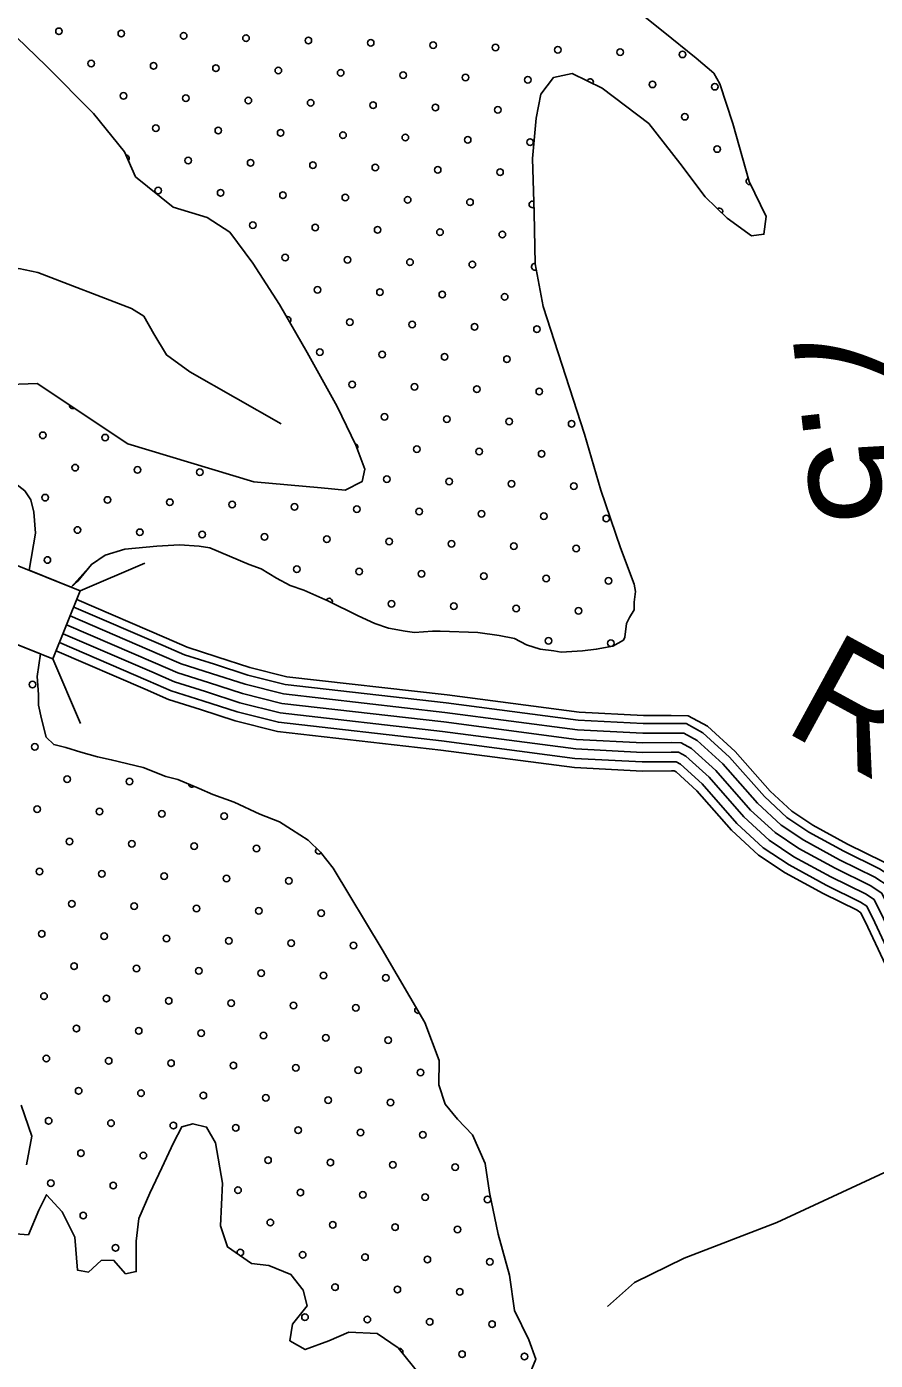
# Model space of a CAD drawing. Extents: x 1788175 to 1969470, y 584502 to 738744.
# Drawn here: x 1834530 to 1837274, y 706925 to 711238 of the extents above; entities that cross this region are included whole.
import ezdxf

# ---------------------------------------------------------------- set-up
doc = ezdxf.new("R2010")
doc.units = 0
for name, color, linetype in [('DESIGN - ROW - Right-of-Way and Easement Labels', 7, 'Continuous'), ('DESIGN - SCRATCH - User 1', 7, 'Continuous'), ('DESIGN - TRAFFIC CONTROL PERMANENT - Pavement Marking Text', 7, 'Continuous'), ('DESIGN - TRAFFIC CONTROL PERMANENT - Signalization', 7, 'Continuous'), ('DESIGN - TRANSPORTATION - Edge of Traveled Way', 7, 'Continuous'), ('SURVEY - CONTOURS - Index with Text', 7, 'Continuous'), ('SURVEY - DRAINAGE - Storm Sewer', 7, 'Continuous'), ('SURVEY - TRANSPORTATION - Roads', 7, 'Continuous')]:
    doc.layers.add(name, color=color, linetype=linetype)

msp = doc.modelspace()

# ---------------------------------------------------------------- linework, layer by layer
at = {"layer": 'DESIGN - SCRATCH - User 1'}
msp.add_line((1834438.6, 709263.7), (1834574.9, 709209.2), dxfattribs=at)
for points in [[(1834386.3, 711330.8), (1834464.9, 711235.5), (1834593, 711111.4), (1834746.7, 710957), (1834846.9, 710833.3), (1834881.6, 710752.7), (1835004.2, 710654.7), (1835113.7, 710621.1), (1835187, 710573.9), (1835261.5, 710472.7), (1835347.5, 710339.2), (1835437.1, 710183.7), (1835534.5, 710010), (1835594.5, 709885), (1835623.3, 709806.4), (1835614.7, 709766.5), (1835560.2, 709739.3), (1835482.3, 709746.4), (1835264.2, 709766), (1834857.6, 709888.5), (1834563.6, 710084.5), (1834446.1, 710079.6), (1834411.8, 710064.9), (1834246.2, 709918)], [(1836449.9, 709552.9), (1836386.2, 709739.1), (1836333.6, 709920.1), (1836199.9, 710332.7), (1836174.1, 710471.3), (1836170.7, 710635.5), (1836165.4, 710811.9), (1836177.5, 710941.9), (1836192.7, 711019.7), (1836233.5, 711073.2), (1836293.8, 711086.4), (1836391.1, 711038.9), (1836541.4, 710924.5), (1836641.5, 710796.8), (1836723.8, 710687.5), (1836794.8, 710618.3), (1836874, 710561.1), (1836914.1, 710566.5), (1836921, 710624.5), (1836866.7, 710737.4), (1836813.6, 710924.5), (1836771.6, 711053.3), (1836752.1, 711087.6), (1836694.8, 711136.5), (1836588.1, 711222.2), (1836524.9, 711273.2)], [(1834246.2, 709918), (1834181.5, 709864), (1834186.4, 709844.4), (1834196.2, 709824.8), (1834225.6, 709815), (1834264.8, 709805.2), (1834313.8, 709805.2), (1834362.8, 709805.2), (1834431.4, 709790.5), (1834480.3, 709770.9), (1834524.4, 709736.6), (1834544, 709707.2), (1834553.8, 709668), (1834558.7, 709599.4), (1834538.2, 709479.8)], [(1834538.2, 709479.8), (1834674.1, 709425.4), (1834740, 709499), (1834784.1, 709528.4), (1834847.8, 709548), (1834950.7, 709557.8), (1835024.2, 709562.7), (1835087.9, 709557.8), (1835122.2, 709552.9), (1835249.5, 709499), (1835288.7, 709484.3), (1835337.7, 709454.9), (1835381.8, 709430.4), (1835425.9, 709415.7), (1835504.3, 709381.4), (1835602.3, 709332.4), (1835656.2, 709307.9), (1835700.3, 709293.2), (1835754.2, 709283.4), (1835783.6, 709278.5), (1835842.4, 709283.4), (1835866.9, 709283.4), (1835989.4, 709278.5), (1836057.9, 709268.7), (1836106.9, 709258.9), (1836146.1, 709239.3), (1836190.2, 709224.6), (1836234.3, 709219.7), (1836258.8, 709214.8), (1836327.4, 709219.7), (1836371.5, 709224.6), (1836425.4, 709234.4), (1836459.7, 709254), (1836464.6, 709263.8), (1836469.5, 709307.9), (1836479.3, 709327.5), (1836494, 709352), (1836494, 709376.5), (1836498.9, 709410.8), (1836494, 709435.3), (1836449.9, 709552.9)], [(1834574.9, 709209.2), (1834563.6, 709136.4), (1834568.5, 709077.6), (1834568.5, 709043.4), (1834578.3, 708999.3), (1834593, 708940.5), (1834617.5, 708916), (1834656.7, 708906.2), (1834705.7, 708891.5), (1834759.6, 708876.8), (1834803.7, 708867), (1834906.6, 708842.5), (1834980.1, 708813.1), (1835019.3, 708803.3), (1835087.9, 708773.9), (1835132, 708754.3), (1835200.6, 708729.8), (1835283.8, 708690.6), (1835347.5, 708666.1), (1835386.7, 708641.6), (1835440.6, 708607.3), (1835479.8, 708568.1)], [(1835479.8, 708568.1), (1835521.1, 708516.1), (1835679.1, 708253.4)], [(1835679.1, 708253.4), (1835817.5, 708017.1), (1835863.6, 707894.2), (1835862.4, 707816.1), (1835883.4, 707753.7), (1835922.7, 707705.1), (1835971.9, 707654.3), (1836012.5, 707561.6), (1836027, 707467.2), (1836055, 707332.6), (1836090.9, 707199.9), (1836107.1, 707085.5), (1836153.7, 706990.7), (1836176.7, 706928.3), (1836145.5, 706852.6)], [(1834529.5, 707557.4), (1834546.9, 707649.3), (1834512.5, 707749.9)], [(1835803.6, 706875.7), (1835731, 706964.9), (1835663.7, 707011.9), (1835571.7, 707015.3), (1835507.2, 706988.2), (1835430.7, 706959.3), (1835381.1, 706988.1), (1835390, 707042), (1835436.9, 707101.4), (1835423.7, 707151.7), (1835384.5, 707202.3), (1835312.9, 707231.4), (1835256.9, 707238.2), (1835179.7, 707291.4), (1835156.8, 707359.9), (1835162.9, 707498), (1835141, 707628.5), (1835111.7, 707679), (1835067.9, 707689.7), (1835031.7, 707680.2), (1835004.9, 707628.5), (1834967.6, 707546.9), (1834928.3, 707465.4), (1834893, 707383.8), (1834883.8, 707309.8), (1834884.3, 707211.7), (1834850.1, 707204.2)], [(1834850.1, 707204.2), (1834810.8, 707248.8), (1834770.8, 707247.4), (1834730.2, 707210), (1834694.2, 707216.5), (1834685.9, 707322.8), (1834645.2, 707405.5), (1834594, 707460.3), (1834569.2, 707410.6), (1834535.9, 707331), (1834493.7, 707333.3)]]:
    msp.add_lwpolyline(points, dxfattribs=at)
at = {"layer": 'DESIGN - TRAFFIC CONTROL PERMANENT - Pavement Marking Text'}
for centre in [(1834634.5, 711223.1), (1834836.1, 711215.6), (1835037.7, 711208.2), (1835239.3, 711200.7), (1835440.9, 711193.2), (1835642.5, 711185.8), (1835844.1, 711178.3), (1836045.7, 711170.8), (1836247.3, 711163.4), (1836449, 711155.9), (1836650.6, 711148.4), (1834739, 711118.6), (1834940.6, 711111.1), (1835142.2, 711103.6), (1835343.8, 711096.2), (1835545.4, 711088.7), (1835747.1, 711081.2), (1835948.7, 711073.8), (1836150.3, 711066.3), (1836553.5, 711051.4), (1836755.1, 711043.9), (1834843.5, 711014), (1835045.1, 711006.6), (1835246.8, 710999.1), (1835448.4, 710991.6), (1835650, 710984.1), (1835851.6, 710976.7), (1836053.2, 710969.2), (1836658, 710946.8), (1834948.1, 710909.5), (1835149.7, 710902), (1835351.3, 710894.5), (1835552.9, 710887.1), (1835754.5, 710879.6), (1835956.1, 710872.1), (1836157.7, 710864.7), (1836762.6, 710842.3), (1835052.6, 710804.9), (1835254.2, 710797.5), (1835455.8, 710790), (1835657.4, 710782.5), (1835859.1, 710775.1), (1836060.7, 710767.6), (1834955.5, 710707.9), (1835157.2, 710700.4), (1835358.8, 710692.9), (1835560.4, 710685.5), (1835762, 710678), (1835963.6, 710670.5), (1835261.7, 710595.9), (1835463.3, 710588.4), (1835664.9, 710580.9), (1835866.5, 710573.5), (1836068.1, 710566), (1835366.2, 710491.3), (1835567.8, 710483.9), (1835769.5, 710476.4), (1835971.1, 710468.9), (1835470.8, 710386.8), (1835672.4, 710379.3), (1835874, 710371.9), (1836075.6, 710364.4), (1835575.3, 710282.2), (1835776.9, 710274.8), (1835978.5, 710267.3), (1836180.1, 710259.8), (1835478.2, 710185.2), (1835679.8, 710177.7), (1835881.5, 710170.2), (1836083.1, 710162.8), (1835582.8, 710080.6), (1835784.4, 710073.2), (1835986, 710065.7), (1836187.6, 710058.2), (1835687.3, 709976.1), (1835888.9, 709968.6), (1836090.5, 709961.2), (1836292.1, 709953.7), (1834582.2, 709916.4), (1834783.8, 709908.9), (1835791.9, 709871.6), (1835993.5, 709864.1), (1836195.1, 709856.6), (1834686.7, 709811.8), (1834888.3, 709804.4), (1835090, 709796.9), (1835694.8, 709774.5), (1835896.4, 709767), (1836098, 709759.6), (1836299.6, 709752.1), (1834589.7, 709714.8), (1834791.3, 709707.3), (1834992.9, 709699.8), (1835194.5, 709692.4), (1835396.1, 709684.9), (1835597.7, 709677.4), (1835799.3, 709669.9), (1836000.9, 709662.5), (1836202.5, 709655), (1836404.2, 709647.5), (1834694.2, 709610.2), (1834895.8, 709602.7), (1835097.4, 709595.3), (1835299, 709587.8), (1835500.6, 709580.3), (1835702.2, 709572.9), (1835903.9, 709565.4), (1836105.5, 709557.9), (1836307.1, 709550.5), (1834597.1, 709513.1), (1835403.6, 709483.3), (1835605.2, 709475.8), (1835806.8, 709468.3), (1836008.4, 709460.9), (1836210, 709453.4), (1836411.6, 709445.9), (1835709.7, 709371.3), (1835911.3, 709363.8), (1836112.9, 709356.3), (1836314.5, 709348.9), (1836217.5, 709251.8), (1836419.1, 709244.3), (1834548.9, 709110.2), (1834556.3, 708908.6), (1834660.9, 708804.1), (1834862.5, 708796.6), (1834563.8, 708707), (1834765.4, 708699.5), (1834967, 708692.1), (1835168.6, 708684.6), (1834668.4, 708602.5), (1834870, 708595), (1835071.6, 708587.5), (1835273.2, 708580.1), (1834571.3, 708505.4), (1834772.9, 708497.9), (1834974.5, 708490.5), (1835176.1, 708483), (1835377.7, 708475.5), (1834675.8, 708400.9), (1834877.4, 708393.4), (1835079, 708385.9), (1835280.7, 708378.5), (1835482.3, 708371), (1834578.7, 708303.8), (1834780.4, 708296.3), (1834982, 708288.9), (1835183.6, 708281.4), (1835385.2, 708273.9), (1835586.8, 708266.5), (1834683.3, 708199.3), (1834884.9, 708191.8), (1835086.5, 708184.3), (1835288.1, 708176.9), (1835489.7, 708169.4), (1835691.3, 708161.9), (1834586.2, 708102.2), (1834787.8, 708094.7), (1834989.4, 708087.2), (1835191, 708079.8), (1835392.7, 708072.3), (1835594.3, 708064.8), (1834690.8, 707997.6), (1834892.4, 707990.2), (1835094, 707982.7), (1835295.6, 707975.2), (1835497.2, 707967.8), (1835698.8, 707960.3), (1834593.7, 707900.6), (1834795.3, 707893.1), (1834996.9, 707885.6), (1835198.5, 707878.2), (1835400.1, 707870.7), (1835601.7, 707863.2), (1835803.3, 707855.8), (1834698.2, 707796), (1834899.8, 707788.6), (1835101.4, 707781.1), (1835303.1, 707773.6), (1835504.7, 707766.2), (1835706.3, 707758.7), (1834601.2, 707699), (1834802.8, 707691.5), (1835004.4, 707684), (1835206, 707676.6), (1835407.6, 707669.1), (1835609.2, 707661.6), (1835810.8, 707654.2), (1834705.7, 707594.4), (1834907.3, 707587), (1835310.5, 707572), (1835512.1, 707564.6), (1835713.7, 707557.1), (1835915.4, 707549.6), (1834608.6, 707497.4), (1834810.2, 707489.9), (1835213.4, 707474.9), (1835415.1, 707467.5), (1835616.7, 707460), (1835818.3, 707452.5), (1836019.9, 707445.1), (1834713.2, 707392.8), (1835318, 707370.4), (1835519.6, 707362.9), (1835721.2, 707355.5), (1835922.8, 707348), (1834817.7, 707288.3), (1835422.5, 707265.9), (1835624.1, 707258.4), (1835825.7, 707250.9), (1836027.4, 707243.5), (1835527.1, 707161.3), (1835728.7, 707153.9), (1835930.3, 707146.4), (1835430, 707064.3), (1835631.6, 707056.8), (1835833.2, 707049.3), (1836034.8, 707041.9), (1835937.8, 706944.8), (1836139.4, 706937.3)]:
    msp.add_circle(centre, 10.6, dxfattribs=at)
for centre, start, end in [((1836351.9, 711058.8), 329.9806, 157.9896), ((1834851, 710812.4), 318.4143, 88.2385), ((1836867.1, 710737.7), 108.3676, 293.0027), ((1836165.2, 710663.1), 65.6918, 297.7191), ((1836770, 710640.7), 322.6668, 128.8188), ((1836172.7, 710461.5), 82.3502, 298.1642), ((1835373.7, 710289.7), 310.9277, 108.9817), ((1834679.3, 710013.4), 174.7976, 297.8216), ((1835590.2, 709879), 325.2993, 78.0263), ((1835508.1, 709378.7), 337.201, 151.3291), ((1835064.1, 708789.1), 183.0669, 310.5427), ((1835474.8, 708572.6), 132.986, 314.6395), ((1835795.9, 708057.4), 129.6971, 291.0017), ((1835220.9, 707273.3), 272.181, 198.6792), ((1835736.1, 706952.3), 331.2445, 107.0902)]:
    msp.add_arc(centre, 10.6, start, end, dxfattribs=at)
at = {"layer": 'DESIGN - TRANSPORTATION - Edge of Traveled Way'}
for points in [[(1834386.3, 711330.8), (1834464.9, 711235.5), (1834593, 711111.4), (1834746.7, 710957), (1834846.9, 710833.3), (1834881.6, 710752.7), (1835004.2, 710654.7), (1835113.7, 710621.1), (1835187, 710573.9), (1835261.5, 710472.7), (1835347.5, 710339.2), (1835437.1, 710183.7), (1835534.5, 710010), (1835594.5, 709885), (1835623.3, 709806.4), (1835614.7, 709766.5), (1835560.2, 709739.3), (1835482.3, 709746.4), (1835264.2, 709766), (1834857.6, 709888.5), (1834563.6, 710084.5), (1834446.1, 710079.6), (1834411.8, 710064.9), (1834246.2, 709918)], [(1836449.9, 709552.9), (1836386.2, 709739.1), (1836333.6, 709920.1), (1836199.9, 710332.7), (1836174.1, 710471.3), (1836170.7, 710635.5), (1836165.4, 710811.9), (1836177.5, 710941.9), (1836192.7, 711019.7), (1836233.5, 711073.2), (1836293.8, 711086.4), (1836391.1, 711038.9), (1836541.4, 710924.5), (1836641.5, 710796.8), (1836723.8, 710687.5), (1836794.8, 710618.3), (1836874, 710561.1), (1836914.1, 710566.5), (1836921, 710624.5), (1836866.7, 710737.4), (1836813.6, 710924.5), (1836771.6, 711053.3), (1836752.1, 711087.6), (1836694.8, 711136.5), (1836588.1, 711222.2), (1836524.9, 711273.2)], [(1834246.2, 709918), (1834181.5, 709864), (1834186.4, 709844.4), (1834196.2, 709824.8), (1834225.6, 709815), (1834264.8, 709805.2), (1834313.8, 709805.2), (1834362.8, 709805.2), (1834431.4, 709790.5), (1834480.3, 709770.9), (1834524.4, 709736.6), (1834544, 709707.2), (1834553.8, 709668), (1834558.7, 709599.4), (1834538.2, 709479.8)], [(1836449.9, 709552.9), (1836494, 709435.3), (1836498.9, 709410.8), (1836494, 709376.5), (1836494, 709352), (1836479.3, 709327.5), (1836469.5, 709307.9), (1836464.6, 709263.8), (1836459.7, 709254), (1836425.4, 709234.4), (1836371.5, 709224.6), (1836327.4, 709219.7), (1836258.8, 709214.8), (1836234.3, 709219.7), (1836190.2, 709224.6), (1836146.1, 709239.3), (1836106.9, 709258.9), (1836057.9, 709268.7), (1835989.4, 709278.5), (1835866.9, 709283.4), (1835842.4, 709283.4), (1835783.6, 709278.5), (1835754.2, 709283.4), (1835700.3, 709293.2), (1835656.2, 709307.9), (1835602.3, 709332.4), (1835504.3, 709381.4), (1835425.9, 709415.7), (1835381.8, 709430.4), (1835337.7, 709454.9), (1835288.7, 709484.3), (1835249.5, 709499), (1835122.2, 709552.9), (1835087.9, 709557.8), (1835024.2, 709562.7), (1834950.7, 709557.8), (1834847.8, 709548), (1834784.1, 709528.4), (1834740, 709499), (1834695.9, 709445.1), (1834674.1, 709425.4)], [(1834574.9, 709209.2), (1834563.6, 709136.4), (1834568.5, 709077.6), (1834568.5, 709043.4), (1834578.3, 708999.3), (1834593, 708940.5), (1834617.5, 708916), (1834656.7, 708906.2), (1834705.7, 708891.5), (1834759.6, 708876.8), (1834803.7, 708867), (1834906.6, 708842.5), (1834980.1, 708813.1), (1835019.3, 708803.3), (1835087.9, 708773.9), (1835132, 708754.3), (1835200.6, 708729.8), (1835283.8, 708690.6), (1835347.5, 708666.1), (1835386.7, 708641.6), (1835440.6, 708607.3), (1835479.8, 708568.1)], [(1835679.1, 708253.4), (1835521.1, 708516.1), (1835479.8, 708568.1)], [(1836145.5, 706852.6), (1836176.7, 706928.3), (1836153.7, 706990.7), (1836107.1, 707085.5), (1836090.9, 707199.9), (1836055, 707332.6), (1836027, 707467.2), (1836012.5, 707561.6), (1835971.9, 707654.3), (1835922.7, 707705.1), (1835883.4, 707753.7), (1835862.4, 707816.1), (1835863.6, 707894.2), (1835817.5, 708017.1), (1835679.1, 708253.4)], [(1834512.5, 707749.9), (1834546.9, 707649.3), (1834529.5, 707557.4)], [(1834850.1, 707204.2), (1834884.3, 707211.7), (1834883.8, 707309.8), (1834893, 707383.8), (1834928.3, 707465.4), (1834967.6, 707546.9), (1835004.9, 707628.5), (1835031.7, 707680.2), (1835067.9, 707689.7), (1835111.7, 707679), (1835141, 707628.5), (1835162.9, 707498), (1835156.8, 707359.9), (1835179.7, 707291.4), (1835256.9, 707238.2), (1835312.9, 707231.4), (1835384.5, 707202.3), (1835423.7, 707151.7), (1835436.9, 707101.4), (1835390, 707042), (1835381.1, 706988.1), (1835430.7, 706959.3), (1835507.2, 706988.2), (1835571.7, 707015.3), (1835663.7, 707011.9), (1835731, 706964.9), (1835803.6, 706875.7)], [(1834493.7, 707333.3), (1834535.9, 707331), (1834569.2, 707410.6), (1834594, 707460.3), (1834645.2, 707405.5), (1834685.9, 707322.8), (1834694.2, 707216.5), (1834730.2, 707210), (1834770.8, 707247.4), (1834810.8, 707248.8), (1834850.1, 707204.2)]]:
    msp.add_lwpolyline(points, dxfattribs=at)
at = {"layer": 'SURVEY - CONTOURS - Index with Text'}
for points in [[(1837942.2, 708279), (1837514.2, 708192.2), (1837509.3, 708193.5), (1837504.3, 708198.9), (1837407.2, 708405), (1837363.5, 708495.9), (1837300.9, 708536.8), (1837184.6, 708594.1), (1837072.4, 708655.3), (1837004.3, 708700.4), (1836933.9, 708765.7), (1836821.4, 708894), (1836731.1, 708975.6), (1836669.3, 709009.5), (1836614.5, 709010.3), (1836524.1, 709009.7), (1836316.2, 709020.5), (1835889.4, 709076.6), (1835371, 709135.8), (1835252, 709165.6), (1835145, 709200.4), (1835049.4, 709230.7), (1834981.9, 709260), (1834691.9, 709384.9)], [(1837953.5, 708223.4), (1837512.7, 708134), (1837478.8, 708142.7), (1837456.7, 708166.9), (1837356, 708380.6), (1837319.2, 708457.1), (1837272.8, 708487.5), (1837158.4, 708543.8), (1837043.1, 708606.6), (1836969.1, 708655.7), (1836893.2, 708726.2), (1836781, 708854.2), (1836698, 708929), (1836654.4, 708953), (1836614.3, 708953.6), (1836522.8, 708953), (1836311, 708964), (1835882.5, 709020.3), (1835360.9, 709079.9), (1835236.3, 709111.1), (1835127.7, 709146.4), (1835029.5, 709177.5), (1834959.4, 709208), (1834670.8, 709332.2)], [(1837947.3, 708253.8), (1837513.5, 708165.8), (1837495.4, 708170.5), (1837482.7, 708184.4), (1837384, 708394), (1837343.4, 708478.3), (1837288.1, 708514.4), (1837172.7, 708571.3), (1837059.1, 708633.2), (1836988.3, 708680.1), (1836915.5, 708747.8), (1836803.1, 708876), (1836716.1, 708954.5), (1836662.5, 708983.9), (1836614.4, 708984.6), (1836523.5, 708984), (1836313.8, 708994.9), (1835886.3, 709051.1), (1835366.4, 709110.5), (1835244.9, 709140.9), (1835137.2, 709175.9), (1835040.4, 709206.6), (1834971.7, 709236.4), (1834682.3, 709361)], [(1837959.6, 708193), (1837511.9, 708102.2), (1837462.1, 708115), (1837430.6, 708149.5), (1837328, 708367.3), (1837295, 708435.9), (1837257.4, 708460.5), (1837144.2, 708516.2), (1837027.1, 708580), (1836949.8, 708631.3), (1836870.9, 708704.5), (1836758.9, 708832.4), (1836679.9, 708903.6), (1836646.2, 708922.1), (1836614.2, 708922.6), (1836522.1, 708922), (1836308.1, 708933.1), (1835878.7, 708989.5), (1835355.3, 709049.3), (1835227.7, 709081.2), (1835118.2, 709116.9), (1835018.6, 709148.4), (1834947.1, 709179.5), (1834659.3, 709303.4)], [(1834659.3, 709303.4), (1834947.1, 709179.5), (1835018.6, 709148.4), (1835118.2, 709116.9), (1835227.7, 709081.2), (1835355.3, 709049.3), (1835878.7, 708989.5), (1836308.1, 708933.1), (1836522.1, 708922), (1836614.2, 708922.6), (1836646.2, 708922.1), (1836679.9, 708903.6), (1836758.9, 708832.4), (1836870.9, 708704.5), (1836949.8, 708631.3), (1837027.1, 708580), (1837144.2, 708516.2), (1837257.4, 708460.5), (1837295, 708435.9), (1837328, 708367.3), (1837430.6, 708149.5), (1837462.1, 708115), (1837511.9, 708102.2), (1837959.6, 708193)], [(1837972, 708132.3), (1837510.3, 708038.7), (1837428.8, 708059.5), (1837378.5, 708114.6), (1837272, 708340.7), (1837246.6, 708393.5), (1837226.6, 708406.5), (1837115.6, 708461.2), (1836995.1, 708526.9), (1836911.4, 708582.4), (1836826.4, 708661.3), (1836714.6, 708788.8), (1836643.7, 708852.7), (1836629.9, 708860.4), (1836613.9, 708860.6), (1836520.7, 708860), (1836302.5, 708871.3), (1835871.2, 708928), (1835344.2, 708988.2), (1835210.6, 709021.6), (1835099.3, 709057.9), (1834996.9, 709090.3), (1834922.5, 709122.6), (1834636.3, 709245.8)], [(1837965.8, 708162.6), (1837511.1, 708070.4), (1837445.5, 708087.3), (1837404.6, 708132.1), (1837300, 708354), (1837270.8, 708414.7), (1837242, 708433.5), (1837129.9, 708488.7), (1837011.1, 708553.5), (1836930.6, 708606.8), (1836848.7, 708682.9), (1836736.7, 708810.6), (1836661.8, 708878.2), (1836638, 708891.3), (1836614.1, 708891.6), (1836521.4, 708891), (1836305.3, 708902.2), (1835875, 708958.8), (1835349.8, 709018.8), (1835219.2, 709051.4), (1835108.7, 709087.4), (1835007.8, 709119.3), (1834934.8, 709151.1), (1834647.8, 709274.6)], [(1837978.3, 708103.1), (1837510.9, 708008.3), (1837416, 708032.6), (1837357.9, 708096.3), (1837249.7, 708325.9), (1837227.6, 708372), (1837214.9, 708380.3), (1837104.9, 708434.5), (1836982.9, 708500.9), (1836896.5, 708558.2), (1836809, 708639.5), (1836697.3, 708766.8), (1836629.8, 708827.8), (1836624.2, 708830.8), (1836615, 708831), (1836521.3, 708830.3), (1836301.3, 708841.8), (1835869.2, 708898.5), (1835340.8, 708958.9), (1835204.6, 708993), (1835092.5, 709029.5), (1834989, 709062.2), (1834913.4, 709095.1), (1834627.2, 709218.3)]]:
    msp.add_lwpolyline(points, dxfattribs=at)
at = {"layer": 'SURVEY - DRAINAGE - Storm Sewer'}
for p, q in [((1834703.4, 709413.7), (1834912.2, 709503.2)), ((1834615.1, 709193.1), (1834704.6, 708984.4))]:
    msp.add_line(p, q, dxfattribs=at)
msp.add_lwpolyline([(1834394.6, 709281.3), (1834615.2, 709193.1), (1834703.4, 709413.7), (1834482.8, 709501.9)], close=True, dxfattribs=at)
at = {"layer": 'SURVEY - TRANSPORTATION - Roads'}
for points in [[(1833290.6, 709754), (1833450.7, 709988.7), (1833505.6, 710044), (1833550.2, 710075.3), (1833592.4, 710088.7), (1833674.4, 710087.5), (1833776.6, 710092), (1833875.1, 710120.6), (1834050.8, 710220.2), (1834223.2, 710367.8), (1834284, 710415), (1834374.6, 710449.7), (1834428.7, 710454.9), (1834504.7, 710455.8), (1834566.6, 710442.9), (1834869, 710326.3), (1834908.6, 710301.7), (1834941.7, 710245.1), (1834982.7, 710176.4), (1835057.9, 710121.2), (1835353, 709953.5)], [(1837492, 708107.4), (1837430.2, 707800), (1837403.9, 707661.5), (1837374.6, 707601), (1837317.3, 707538.2), (1836955.1, 707371), (1836656.2, 707254.9), (1836495, 707176.6), (1836407.9, 707099.3)]]:
    msp.add_lwpolyline(points, dxfattribs=at)

# ---------------------------------------------------------------- texts
at = {"layer": 'DESIGN - ROW - Right-of-Way and Easement Labels'}
msp.add_text('RD.', height=370, rotation=331.4107, dxfattribs=at).set_placement((1836969.9, 708964.2))
at = {"layer": 'DESIGN - TRAFFIC CONTROL PERMANENT - Signalization'}
msp.add_text('7.5', height=369.6, rotation=276.5297, dxfattribs=at).set_placement((1836998.7, 710297))

doc.saveas('drawing.dxf')
